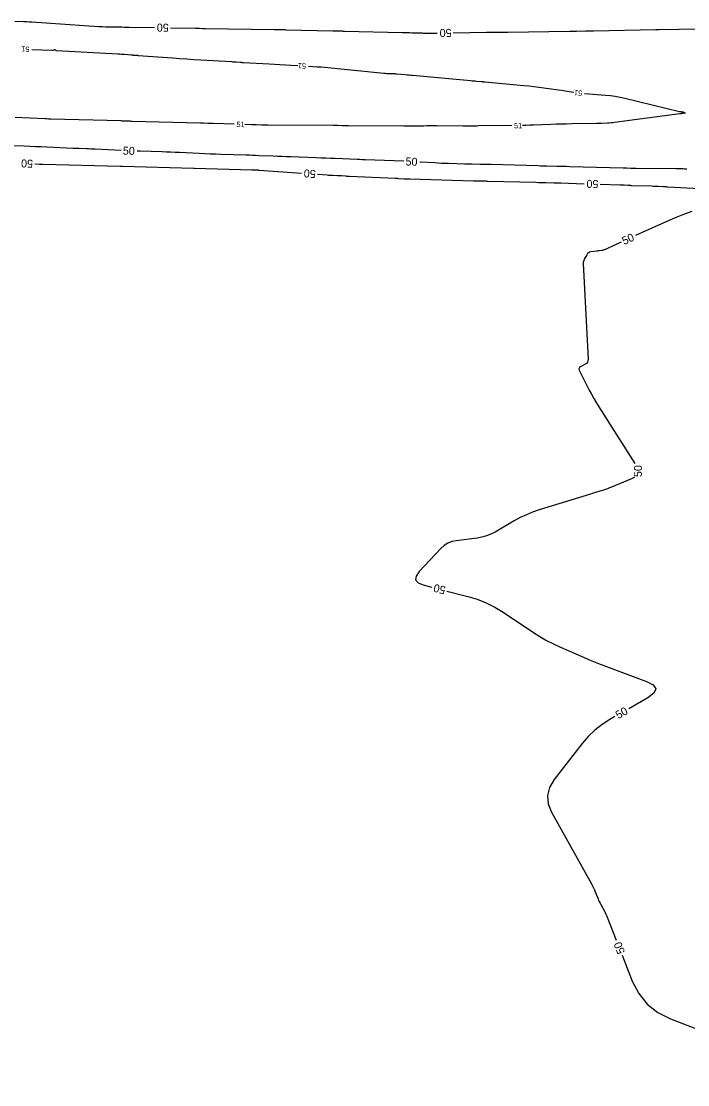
# Model space of a CAD drawing. Extents: x 2384780 to 2405861, y 547869 to 573706.
# Drawn here: x 2392705.6 to 2392955.3, y 552211.4 to 552610 of the extents above; entities that cross this region are included whole.
import ezdxf

# ---------------------------------------------------------------- set-up
doc = ezdxf.new("R2010")
doc.units = 0
doc.layers.add('Old_Level_60', color=7, linetype='Continuous')
doc.layers.add('Old_Level_61', color=7, linetype='Continuous')

msp = doc.modelspace()

# ---------------------------------------------------------------- linework, layer by layer
at = {"layer": 'Old_Level_60'}
for points in [[(2392709.52225, 552599.39825), (2392716.9915, 552599.08225), (2392717.14875, 552599.082), (2392717.30425, 552599.095), (2392717.4585, 552599.12075), (2392717.61075, 552599.15975), (2392718.1655, 552599.32625), (2392718.23875, 552599.33875), (2392718.30525, 552599.33), (2392718.3655, 552599.30025), (2392718.4195, 552599.24925), (2392718.58525, 552599.04875), (2392718.62325, 552599.01075), (2392718.66625, 552598.98275), (2392718.71425, 552598.965), (2392718.7675, 552598.957), (2392741.72875, 552597.7495), (2392742.37075, 552597.7135), (2392743.0125, 552597.673), (2392743.654, 552597.62775), (2392744.295, 552597.578), (2392746.757, 552597.3785), (2392747.02175, 552597.3575), (2392747.2865, 552597.33775), (2392747.5515, 552597.319), (2392747.8165, 552597.30125), (2392748.682, 552597.24525), (2392748.8675, 552597.23275), (2392749.053, 552597.22), (2392749.2385, 552597.20675), (2392749.42375, 552597.19275), (2392762.28775, 552596.21125), (2392764.93075, 552596.01525), (2392767.5745, 552595.831), (2392770.21925, 552595.65825), (2392772.8645, 552595.49725), (2392784.30475, 552594.8255), (2392784.758, 552594.7985), (2392785.21125, 552594.77), (2392785.6645, 552594.7405), (2392786.11775, 552594.71), (2392787.598, 552594.60775), (2392787.91525, 552594.5865), (2392788.2325, 552594.566), (2392788.54975, 552594.54675), (2392788.86725, 552594.52825), (2392798.40325, 552593.989), (2392800.4465, 552593.8725), (2392802.48975, 552593.7535), (2392804.53275, 552593.6325), (2392806.57575, 552593.509), (2392809.155, 552593.352)], [(2392813.14775, 552593.10875), (2392816.49375, 552592.90475), (2392816.6405, 552592.89675), (2392816.78725, 552592.88975), (2392816.93425, 552592.8845), (2392817.081, 552592.8805), (2392817.561, 552592.87), (2392817.66375, 552592.86675), (2392817.7665, 552592.8615), (2392817.869, 552592.8545), (2392817.97125, 552592.84525), (2392841.48375, 552590.50525), (2392841.94675, 552590.4635), (2392842.41025, 552590.43075), (2392842.8745, 552590.407), (2392843.33925, 552590.39225), (2392844.858, 552590.3585), (2392845.1835, 552590.3485), (2392845.5085, 552590.33325), (2392845.83325, 552590.3125), (2392846.1575, 552590.2865), (2392849.41375, 552589.999), (2392850.1115, 552589.937), (2392850.80925, 552589.87425), (2392851.50675, 552589.81125), (2392852.2045, 552589.74725), (2392874.031, 552587.74025), (2392874.55575, 552587.69225), (2392875.08075, 552587.64475), (2392875.606, 552587.598), (2392876.131, 552587.5515), (2392877.84625, 552587.40075), (2392878.21375, 552587.3685), (2392878.5815, 552587.3355), (2392878.949, 552587.3025), (2392879.31625, 552587.26875), (2392893.83, 552585.93725), (2392895.71925, 552585.751), (2392897.6055, 552585.539), (2392899.4885, 552585.30125), (2392901.36875, 552585.03775), (2392908.67675, 552583.96275), (2392909.406, 552583.8555), (2392910.13525, 552583.74825), (2392910.8645, 552583.641), (2392911.59375, 552583.53375), (2392912.64375, 552583.37925)], [(2392916.61475, 552582.91225), (2392924.529, 552582.3215), (2392926.34525, 552582.14825), (2392928.14975, 552581.9005), (2392929.94225, 552581.57825), (2392931.72325, 552581.1815), (2392952.22125, 552576.17025), (2392952.36225, 552576.1385), (2392952.504, 552576.112), (2392952.64675, 552576.0905), (2392952.79025, 552576.07425), (2392953.26075, 552576.03), (2392953.361, 552576.01725), (2392953.4595, 552575.99775), (2392953.5565, 552575.972), (2392953.652, 552575.9395), (2392954.28525, 552575.7015), (2392954.38625, 552575.653), (2392954.41775, 552575.61), (2392954.38, 552575.5725), (2392954.27275, 552575.5405), (2392953.59475, 552575.39975), (2392953.465, 552575.37575), (2392953.3345, 552575.35725), (2392953.20325, 552575.34425), (2392953.07125, 552575.33725), (2392952.63925, 552575.32275), (2392952.54675, 552575.31875), (2392952.4545, 552575.312), (2392952.3625, 552575.30325), (2392952.2705, 552575.292), (2392927.8725, 552572.013), (2392927.20975, 552571.93125), (2392926.54575, 552571.86375), (2392925.88025, 552571.81075), (2392925.21375, 552571.772), (2392923.03375, 552571.66925), (2392922.5665, 552571.649), (2392922.09925, 552571.633), (2392921.63175, 552571.62075), (2392921.16425, 552571.61225), (2392911.88275, 552571.4865), (2392909.9055, 552571.453), (2392907.9285, 552571.4065), (2392905.952, 552571.347), (2392903.97575, 552571.27425), (2392897.52075, 552571.01525), (2392896.13725, 552570.96475), (2392894.75375, 552570.92475), (2392893.36975, 552570.895), (2392893.32825, 552570.89425)], [(2392785.3365, 552571.373), (2392777.4755, 552571.58875), (2392776.98175, 552571.603), (2392776.48825, 552571.61875), (2392775.99475, 552571.63575), (2392775.50125, 552571.654), (2392773.88925, 552571.7165), (2392773.544, 552571.72925), (2392773.1985, 552571.74125), (2392772.853, 552571.752), (2392772.5075, 552571.762), (2392747.17425, 552572.45125), (2392746.76575, 552572.46275), (2392746.35725, 552572.47575), (2392745.949, 552572.48975), (2392745.5405, 552572.505), (2392744.2065, 552572.5565), (2392743.92075, 552572.56725), (2392743.63475, 552572.577), (2392743.34875, 552572.586), (2392743.06275, 552572.594), (2392716.6525, 552573.306), (2392716.436, 552573.31225), (2392716.21975, 552573.3185), (2392716.00325, 552573.3255), (2392715.787, 552573.33275), (2392715.08025, 552573.35725), (2392714.92875, 552573.363), (2392714.7775, 552573.369), (2392714.626, 552573.37575), (2392714.47475, 552573.383), (2392703.2775, 552573.94475)], [(2392889.3285, 552570.84775), (2392876.9255, 552570.719), (2392876.34775, 552570.713), (2392875.77, 552570.70675), (2392875.19225, 552570.70025), (2392874.61425, 552570.69375), (2392872.727, 552570.67225), (2392872.3225, 552570.6685), (2392871.918, 552570.6665), (2392871.5135, 552570.666), (2392871.109, 552570.66725), (2392861.10575, 552570.71925), (2392859.90025, 552570.723), (2392858.69475, 552570.72225), (2392857.48925, 552570.717), (2392856.28375, 552570.707), (2392852.346, 552570.66675), (2392851.50225, 552570.66), (2392850.6585, 552570.65675), (2392849.81475, 552570.65675), (2392848.97075, 552570.6605), (2392828.05375, 552570.795), (2392827.497, 552570.8), (2392826.9405, 552570.80775), (2392826.384, 552570.81875), (2392825.8275, 552570.8325), (2392824.01, 552570.882), (2392823.6205, 552570.8915), (2392823.231, 552570.899), (2392822.84125, 552570.90425), (2392822.45175, 552570.90725), (2392797.9175, 552571.0385), (2392797.37875, 552571.043), (2392796.84, 552571.05025), (2392796.3015, 552571.0605), (2392795.763, 552571.07375), (2392793.60025, 552571.13325), (2392793.425, 552571.13825), (2392793.24975, 552571.14375), (2392793.0745, 552571.14975), (2392792.8995, 552571.15625), (2392792.327, 552571.1785), (2392792.2045, 552571.183), (2392792.08175, 552571.18725), (2392791.959, 552571.19125), (2392791.8365, 552571.19475), (2392789.335, 552571.26325)]]:
    msp.add_lwpolyline(points, dxfattribs=at)
at = {"layer": 'Old_Level_61'}
for points in [[(2392703.12425, 552609.96575), (2392706.46075, 552609.87), (2392706.7685, 552609.861), (2392707.07625, 552609.85225), (2392707.384, 552609.8435), (2392707.69175, 552609.8345), (2392708.69725, 552609.80575), (2392708.9125, 552609.7985), (2392709.12775, 552609.789), (2392709.343, 552609.7775), (2392709.558, 552609.76375), (2392734.55225, 552608.03925), (2392734.9045, 552608.0165), (2392735.25675, 552607.997), (2392735.60925, 552607.98075), (2392735.962, 552607.96775), (2392737.1145, 552607.93025), (2392737.3615, 552607.92275), (2392737.6085, 552607.91625), (2392737.8555, 552607.91075), (2392738.1025, 552607.90625), (2392742.3635, 552607.838), (2392743.2765, 552607.82325), (2392744.1895, 552607.8085), (2392745.1025, 552607.794), (2392746.01575, 552607.77925), (2392755.46425, 552607.628)], [(2392761.4635, 552607.53175), (2392770.847, 552607.38125), (2392771.218, 552607.3745), (2392771.58875, 552607.36625), (2392771.9595, 552607.3565), (2392772.33025, 552607.34525), (2392773.54125, 552607.3055), (2392773.80075, 552607.2975), (2392774.06025, 552607.29075), (2392774.32, 552607.28475), (2392774.5795, 552607.28), (2392800.34275, 552606.864), (2392800.77425, 552606.8575), (2392801.20575, 552606.85175), (2392801.63725, 552606.847), (2392802.06875, 552606.843), (2392803.4785, 552606.832), (2392803.7805, 552606.82875), (2392804.0825, 552606.8245), (2392804.38475, 552606.81875), (2392804.68675, 552606.81175), (2392822.314, 552606.36225), (2392822.746, 552606.352), (2392823.178, 552606.344), (2392823.61025, 552606.33775), (2392824.04225, 552606.33325), (2392825.45375, 552606.322), (2392825.75625, 552606.319), (2392826.0585, 552606.31475), (2392826.361, 552606.309), (2392826.6635, 552606.30225), (2392848.314, 552605.76825), (2392849.21275, 552605.74575), (2392850.1115, 552605.723), (2392851.01025, 552605.69925), (2392851.909, 552605.67525), (2392855.41625, 552605.58025), (2392855.75975, 552605.571), (2392856.10325, 552605.56175), (2392856.4465, 552605.5525), (2392856.79, 552605.54325), (2392857.912, 552605.51275), (2392858.1525, 552605.5075), (2392858.393, 552605.50475), (2392858.6335, 552605.50475), (2392858.874, 552605.50725), (2392861.4405, 552605.5465)], [(2392867.43975, 552605.6385), (2392879.934, 552605.83), (2392880.72, 552605.8415), (2392881.50625, 552605.85225), (2392882.2925, 552605.86175), (2392883.07875, 552605.8705), (2392885.647, 552605.8975), (2392886.19725, 552605.9035), (2392886.74775, 552605.91025), (2392887.298, 552605.91775), (2392887.84825, 552605.92575), (2392911.01025, 552606.281), (2392911.274, 552606.28475), (2392911.53775, 552606.2885), (2392911.80125, 552606.29175), (2392912.065, 552606.2945), (2392912.92625, 552606.30375), (2392913.111, 552606.30575), (2392913.2955, 552606.30825), (2392913.48, 552606.31125), (2392913.6645, 552606.3145), (2392917.0325, 552606.3775), (2392917.754, 552606.391), (2392918.47575, 552606.4045), (2392919.1975, 552606.41775), (2392919.919, 552606.43125), (2392943.3225, 552606.863), (2392943.4305, 552606.865), (2392943.53825, 552606.867), (2392943.646, 552606.869), (2392943.75375, 552606.871), (2392944.106, 552606.8775), (2392944.1815, 552606.879), (2392944.25675, 552606.88025), (2392944.33225, 552606.88175), (2392944.40775, 552606.883), (2392967.21075, 552607.3035)], [(2392743.01575, 552561.55575), (2392733.20975, 552562.01975), (2392732.398, 552562.05675), (2392731.58625, 552562.091), (2392730.7745, 552562.1225), (2392729.9625, 552562.1515), (2392727.31, 552562.24075), (2392726.74175, 552562.261), (2392726.1735, 552562.28275), (2392725.60525, 552562.3065), (2392725.037, 552562.332), (2392715.172, 552562.791), (2392713.05775, 552562.88375), (2392710.94325, 552562.96525), (2392708.82825, 552563.0355), (2392706.71275, 552563.0945), (2392699.5155, 552563.276)], [(2392848.93575, 552557.47525), (2392834.45225, 552557.99325), (2392834.15425, 552558.00475), (2392833.85625, 552558.0185), (2392833.5585, 552558.03425), (2392833.26075, 552558.05175), (2392832.28825, 552558.113), (2392832.07975, 552558.1255), (2392831.87125, 552558.13675), (2392831.66275, 552558.147), (2392831.45425, 552558.156), (2392823.20125, 552558.49225), (2392821.43275, 552558.5635), (2392819.66425, 552558.63275), (2392817.8955, 552558.7005), (2392816.12675, 552558.76625), (2392806.602, 552559.1155), (2392804.94175, 552559.17725), (2392803.28175, 552559.2405), (2392801.62175, 552559.30575), (2392799.96175, 552559.3725), (2392794.53925, 552559.59325), (2392793.37725, 552559.63925), (2392792.21525, 552559.68275), (2392791.053, 552559.7235), (2392789.89075, 552559.762), (2392780.391, 552560.0645), (2392778.35525, 552560.13325), (2392776.32, 552560.21025), (2392774.28525, 552560.29475), (2392772.2505, 552560.3875), (2392764.80775, 552560.741), (2392763.21275, 552560.814), (2392761.6175, 552560.881), (2392760.02225, 552560.94225), (2392758.4265, 552560.9975), (2392750.14625, 552561.26975), (2392749.01075, 552561.309)], [(2392710.60825, 552556.52075), (2392712.4415, 552556.449), (2392712.558, 552556.4445), (2392712.67425, 552556.43975), (2392712.7905, 552556.435), (2392712.90675, 552556.43025), (2392713.28675, 552556.41475), (2392713.368, 552556.41175), (2392713.4495, 552556.40875), (2392713.531, 552556.40625), (2392713.6125, 552556.404), (2392742.73575, 552555.6565), (2392742.80725, 552555.65475), (2392742.8785, 552555.65225), (2392742.95, 552555.64975), (2392743.02125, 552555.647), (2392743.25425, 552555.637), (2392743.30425, 552555.635), (2392743.35425, 552555.63325), (2392743.404, 552555.63175), (2392743.454, 552555.63025), (2392770.09875, 552554.95025), (2392770.139, 552554.949), (2392770.179, 552554.94775), (2392770.21925, 552554.9465), (2392770.25925, 552554.94475), (2392770.39025, 552554.93925), (2392770.41825, 552554.938), (2392770.4465, 552554.937), (2392770.4745, 552554.936), (2392770.5025, 552554.93525), (2392792.00575, 552554.316), (2392792.27075, 552554.308), (2392792.53575, 552554.29925), (2392792.80075, 552554.29), (2392793.06575, 552554.28), (2392793.93125, 552554.24625), (2392794.1165, 552554.23825), (2392794.302, 552554.22875), (2392794.48725, 552554.21775), (2392794.67225, 552554.205), (2392810.53425, 552553.0615)], [(2392954.88775, 552554.5825), (2392954.47325, 552554.5875), (2392954.02225, 552554.5935), (2392953.57125, 552554.59975), (2392952.098, 552554.62075), (2392951.78225, 552554.625), (2392951.4665, 552554.62925), (2392951.15075, 552554.63325), (2392950.835, 552554.637), (2392935.951, 552554.8085), (2392935.46525, 552554.81425), (2392934.9795, 552554.82025), (2392934.4935, 552554.82675), (2392934.00775, 552554.83375), (2392932.421, 552554.85675), (2392932.081, 552554.86225), (2392931.74075, 552554.869), (2392931.401, 552554.877), (2392931.061, 552554.88625), (2392911.07675, 552555.45975), (2392909.90125, 552555.49225), (2392908.7255, 552555.52225), (2392907.54975, 552555.54975), (2392906.374, 552555.575), (2392902.533, 552555.65275), (2392901.70975, 552555.67025), (2392900.88675, 552555.68925), (2392900.06375, 552555.71), (2392899.241, 552555.73225), (2392881.58925, 552556.22825), (2392880.61375, 552556.25475), (2392879.63825, 552556.27925), (2392878.6625, 552556.30175), (2392877.687, 552556.32225), (2392874.49975, 552556.3865), (2392873.81675, 552556.401), (2392873.13375, 552556.41675), (2392872.451, 552556.4335), (2392871.768, 552556.452), (2392865.6915, 552556.62025), (2392864.38975, 552556.662), (2392863.08825, 552556.71525), (2392861.7875, 552556.78), (2392860.48725, 552556.856), (2392855.1745, 552557.19025), (2392854.9295, 552557.20475)], [(2392816.51875, 552552.63), (2392820.13775, 552552.369), (2392820.67125, 552552.33275), (2392821.20475, 552552.301), (2392821.73875, 552552.27375), (2392822.27275, 552552.25075), (2392824.018, 552552.18325), (2392824.392, 552552.16725), (2392824.76575, 552552.1485), (2392825.13925, 552552.1265), (2392825.51275, 552552.10175), (2392827.10975, 552551.989), (2392827.452, 552551.966), (2392827.7945, 552551.94525), (2392828.137, 552551.92675), (2392828.47975, 552551.91075), (2392845.796, 552551.149), (2392845.8815, 552551.145), (2392845.96675, 552551.14075), (2392846.052, 552551.136), (2392846.13725, 552551.131), (2392846.416, 552551.114), (2392846.47575, 552551.11025), (2392846.53525, 552551.1065), (2392846.595, 552551.103), (2392846.65475, 552551.09925), (2392849.0515, 552550.9525), (2392849.56525, 552550.9235), (2392850.07925, 552550.8985), (2392850.59325, 552550.87825), (2392851.1075, 552550.86225), (2392875.0705, 552550.2185), (2392875.59625, 552550.2045), (2392876.122, 552550.191), (2392876.64775, 552550.1775), (2392877.1735, 552550.1645), (2392878.89125, 552550.1225), (2392879.25925, 552550.1135), (2392879.62725, 552550.104), (2392879.99525, 552550.0945), (2392880.3635, 552550.08475), (2392898.421, 552549.6015), (2392899.35275, 552549.57675), (2392900.2845, 552549.55275), (2392901.2165, 552549.529), (2392902.14825, 552549.506), (2392905.1925, 552549.4315), (2392905.84475, 552549.415), (2392906.497, 552549.39725), (2392907.14925, 552549.37875), (2392907.8015, 552549.359), (2392916.44725, 552549.0905)], [(2392922.4445, 552548.90425), (2392929.813, 552548.67525), (2392930.2385, 552548.66075), (2392930.664, 552548.644), (2392931.08925, 552548.6245), (2392931.5145, 552548.6025), (2392932.90325, 552548.5265), (2392933.201, 552548.511), (2392933.49875, 552548.4975), (2392933.7965, 552548.48575), (2392934.09425, 552548.47575), (2392941.74275, 552548.24175), (2392942.3535, 552548.22125), (2392942.964, 552548.19725), (2392943.5745, 552548.17), (2392944.18475, 552548.13925), (2392946.17825, 552548.033), (2392946.60525, 552548.01), (2392947.0325, 552547.987), (2392947.4595, 552547.96375), (2392947.88675, 552547.94), (2392973.77725, 552546.50825)], [(2392956.864, 552538.68925), (2392953.684, 552537.51025), (2392950.53075, 552536.2655), (2392947.4045, 552534.955), (2392944.30475, 552533.57875), (2392935.75675, 552529.676)], [(2392930.2985, 552527.18425), (2392924.098, 552524.35325), (2392923.84675, 552524.24975), (2392923.58975, 552524.16575), (2392923.32725, 552524.1015), (2392923.059, 552524.05725), (2392922.17375, 552523.94425), (2392921.984, 552523.92), (2392921.79425, 552523.89575), (2392921.6045, 552523.8715), (2392921.41475, 552523.8475), (2392918.9915, 552523.53825), (2392918.506, 552523.42275), (2392918.08825, 552523.2085), (2392917.738, 552522.89575), (2392917.4555, 552522.48425), (2392916.51675, 552520.74525), (2392916.3435, 552520.36625), (2392916.2255, 552519.97475), (2392916.16325, 552519.57075), (2392916.15625, 552519.154), (2392917.93, 552483.27425), (2392917.88775, 552482.6825), (2392917.698, 552482.1735), (2392917.36075, 552481.74775), (2392916.87625, 552481.405), (2392915.0525, 552480.4215), (2392914.73525, 552480.1875), (2392914.5655, 552479.90675), (2392914.543, 552479.5795), (2392914.668, 552479.20575), (2392918.4005, 552471.741), (2392919.22025, 552470.1525), (2392920.07975, 552468.58675), (2392920.9795, 552467.04375), (2392921.919, 552465.52325), (2392935.45425, 552444.23325)], [(2392935.33975, 552439.04775), (2392934.27675, 552438.42525), (2392926.776, 552435.3725), (2392926.0095, 552435.07), (2392925.237, 552434.78425), (2392924.45875, 552434.51525), (2392923.67425, 552434.263), (2392921.10225, 552433.46575), (2392920.55125, 552433.295), (2392920, 552433.12425), (2392919.44875, 552432.9535), (2392918.89775, 552432.7825), (2392899.59025, 552426.799), (2392897.1805, 552425.97725), (2392894.8285, 552425.02325), (2392892.53475, 552423.93725), (2392890.29875, 552422.71925), (2392883.08975, 552418.525), (2392881.51625, 552417.711), (2392879.8855, 552417.0665), (2392878.19775, 552416.59175), (2392876.45275, 552416.2865), (2392868.52075, 552415.301), (2392866.8875, 552414.95975), (2392865.38725, 552414.358), (2392864.01975, 552413.49575), (2392862.78525, 552412.37325), (2392854.7105, 552403.712), (2392853.50375, 552402.0085), (2392853.34325, 552400.61), (2392854.22975, 552399.5165), (2392856.16275, 552398.728), (2392859.2675, 552397.924)], [(2392865.076, 552396.42), (2392872.84875, 552394.40725), (2392876.36175, 552393.34125), (2392879.749, 552391.99475), (2392883.011, 552390.3675), (2392886.1475, 552388.46), (2392897.4815, 552380.90925), (2392899.92275, 552379.359), (2392902.425, 552377.92025), (2392904.988, 552376.593), (2392907.612, 552375.37775), (2392916.28375, 552371.5895), (2392918.147, 552370.79025), (2392920.0205, 552370.01625), (2392921.90425, 552369.26775), (2392923.79825, 552368.54425), (2392939.77775, 552362.56325), (2392942.37725, 552361.215), (2392943.327, 552359.7335), (2392942.62725, 552358.11875), (2392940.278, 552356.37075), (2392933.20025, 552352.3245)], [(2392927.9915, 552349.34675), (2392926.103, 552348.267), (2392923.1765, 552346.4025), (2392920.4725, 552344.2815), (2392917.9905, 552341.90425), (2392915.731, 552339.271), (2392905.21825, 552325.7585), (2392903.46975, 552322.824), (2392902.73, 552319.8115), (2392902.99875, 552316.7215), (2392904.27625, 552313.5535), (2392919.187, 552286.715), (2392919.5865, 552285.96925), (2392919.96275, 552285.212), (2392920.31525, 552284.44375), (2392920.6445, 552283.664), (2392921.6815, 552281.09925), (2392921.91125, 552280.55325), (2392922.156, 552280.01425), (2392922.41575, 552279.48225), (2392922.6905, 552278.95725), (2392924.05175, 552276.4425), (2392924.335, 552275.89975), (2392924.60175, 552275.34925), (2392924.8515, 552274.79075), (2392925.0845, 552274.2245), (2392928.50375, 552265.54675)], [(2392930.70325, 552259.96425), (2392934.524, 552250.2675), (2392936.93775, 552245.52825), (2392940.13375, 552241.578), (2392944.112, 552238.417), (2392948.87225, 552236.045), (2393013.082, 552211.3965)]]:
    msp.add_lwpolyline(points, dxfattribs=at)

# ---------------------------------------------------------------- texts
at = {"layer": 'Old_Level_60'}
for rotation, p in [(177.576475, (2392708.699, 552600.434)), (176.5136889, (2392812.34375, 552594.1595)), (173.2938667, (2392915.86625, 552583.957)), (358.4279778, (2392786.175, 552570.34975)), (0.6664917, (2392890.20625, 552569.8555))]:
    msp.add_text('51', height=2, rotation=rotation, dxfattribs=at).set_placement(p)
at = {"layer": 'Old_Level_61'}
for rotation, p in [(179.0816806, (2392760.8495, 552609.04175)), (180.8783194, (2392866.77875, 552607.1285)), (357.6430278, (2392743.59125, 552560.022)), (177.7558583, (2392710.02925, 552558.04475)), (357.4175111, (2392849.5065, 552555.97025)), (175.8762139, (2392815.99025, 552554.172)), (178.2211278, (2392921.85325, 552550.42325)), (24.5395083, (2392931.502, 552526.08475)), (88.7350278, (2392938.08425, 552439.1285)), (165.4829778, (2392864.83425, 552398.032)), (29.756225, (2392929.28975, 552348.361)), (111.5053444, (2392931.865, 552261.10775))]:
    msp.add_text('50', height=3, rotation=rotation, dxfattribs=at).set_placement(p)

doc.saveas('drawing.dxf')
